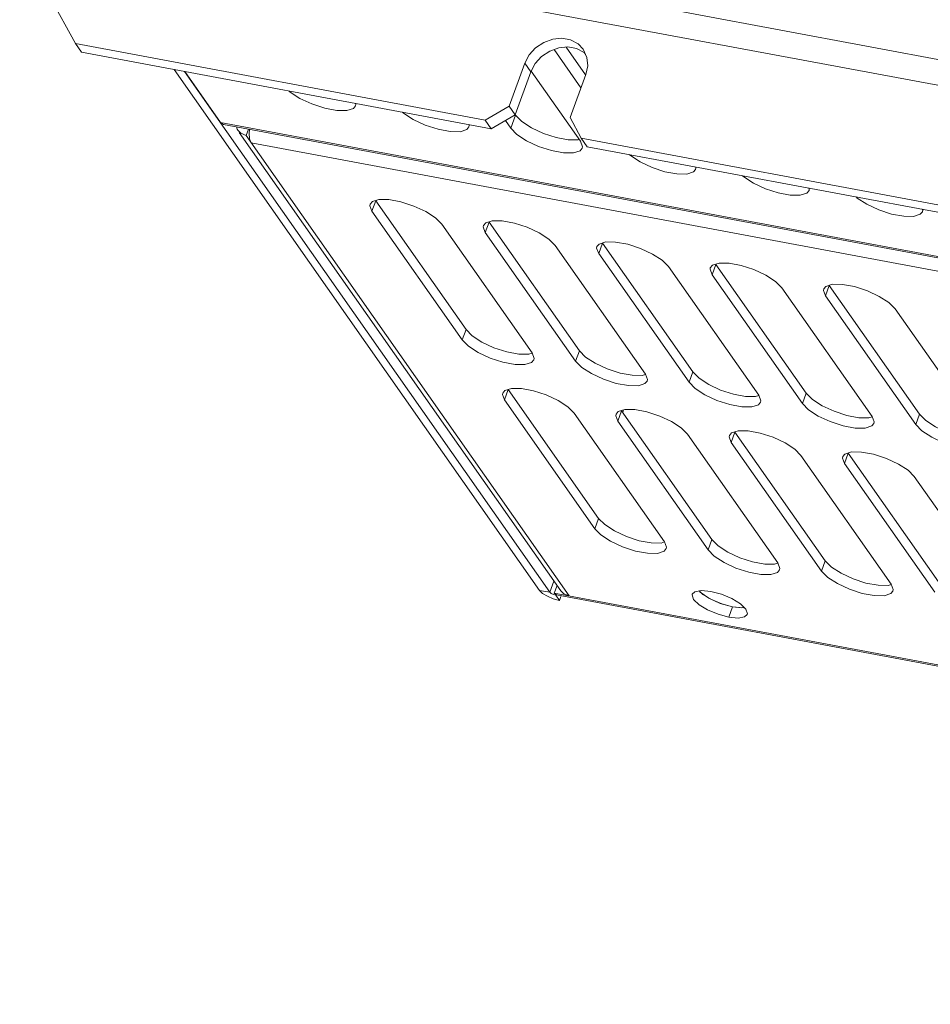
# Model space of a CAD drawing. Header units: millimetres. Extents: x -473 to 23648, y -382 to 1866.
# Tile 361 of 434: x 17274 to 17368, y 923 to 1024. Entities that reach past the tile are written whole.
import ezdxf

# ---------------------------------------------------------------- set-up
doc = ezdxf.new("R2010")
doc.units = ezdxf.units.MM
doc.header["$LTSCALE"] = 80
doc.layers.get('0').update_dxf_attribs({"linetype": 'CONTINUOUS'})

msp = doc.modelspace()

# ---------------------------------------------------------------- linework, layer by layer
at = {"linetype": 'Continuous', "lineweight": 0}
for p, q in [((17298.581, 1033.234), (17382.021, 1017.652)), ((17274.338, 1032.283), (17280.05, 1021.789)), ((17297.509, 1030.784), (17381.103, 1015.174)), ((17280.05, 1021.789), (17322.091, 1013.938)), ((17280.667, 1020.909), (17280.05, 1021.789)), ((17280.667, 1020.909), (17322.709, 1013.058)), ((17329.138, 1021.193), (17331.906, 1017.25)), ((17330.379, 1021.439), (17332.377, 1018.592)), ((17332.346, 1020.753), (17332.221, 1020.883)), ((17324.527, 1015.369), (17326.143, 1019.781)), ((17326.143, 1019.781), (17326.761, 1018.901)), ((17290.165, 1019.136), (17327.645, 965.743)), ((17291.239, 1018.935), (17328.718, 965.543)), ((17294.95, 1013.704), (17291.284, 1018.927)), ((17325.144, 1014.489), (17326.761, 1018.901)), ((17331.859, 1011.781), (17326.804, 1018.982)), ((17330.788, 1014.2), (17332.405, 1018.611)), ((17322.091, 1013.938), (17324.527, 1015.369)), ((17325.144, 1014.489), (17322.709, 1013.058)), ((17325.144, 1014.489), (17324.527, 1015.369)), ((17325.188, 1014.441), (17324.703, 1013.117)), ((17325.151, 1014.493), (17325.188, 1014.441)), ((17325.826, 1013.799), (17325.188, 1014.441)), ((17520.811, 971.526), (17294.95, 1013.704)), ((17294.95, 1013.704), (17295.229, 1013.503)), ((17295.229, 1013.503), (17520.976, 971.346)), ((17322.709, 1013.058), (17322.091, 1013.938)), ((17324.15, 1013.905), (17324.703, 1013.117)), ((17330.788, 1014.2), (17331.931, 1012.101)), ((17329.845, 965.698), (17296.864, 1012.681)), ((17297.552, 1012.377), (17297.789, 1013.025)), ((17297.552, 1012.377), (17330.686, 965.175)), ((17297.907, 1013.003), (17297.867, 1012.598)), ((17297.867, 1012.598), (17297.918, 1012.03)), ((17297.918, 1012.03), (17298.077, 1011.629)), ((17298.077, 1011.629), (17520.092, 970.17)), ((17331.624, 1011.915), (17330.603, 1011.924)), ((17331.739, 1011.951), (17331.624, 1011.915)), ((17331.859, 1011.781), (17332.065, 1011.219)), ((17331.931, 1012.101), (17438.376, 992.223)), ((17332.548, 1011.221), (17331.931, 1012.101)), ((17332.065, 1011.219), (17332.036, 1011.074)), ((17332.548, 1011.221), (17438.993, 991.343)), ((17310.285, 1005.322), (17310.256, 1005.176)), ((17310.506, 1005.59), (17310.285, 1005.322)), ((17310.851, 1005.674), (17310.463, 1004.615)), ((17320.115, 992.477), (17310.851, 1005.674)), ((17310.256, 1005.176), (17310.463, 1004.615)), ((17319.727, 991.418), (17310.463, 1004.615)), ((17317.619, 1003.279), (17326.883, 990.081)), ((17322.134, 1003.418), (17321.914, 1003.15)), ((17322.479, 1003.502), (17322.091, 1002.443)), ((17331.743, 990.305), (17322.479, 1003.502)), ((17321.914, 1003.15), (17321.884, 1003.005)), ((17321.884, 1003.005), (17322.091, 1002.443)), ((17331.355, 989.246), (17322.091, 1002.443)), ((17334.107, 1001.331), (17333.72, 1000.272)), ((17343.371, 988.134), (17334.107, 1001.331)), ((17329.247, 1001.107), (17338.511, 987.91)), ((17333.542, 1000.979), (17333.513, 1000.833)), ((17333.513, 1000.833), (17333.72, 1000.272)), ((17333.763, 1001.247), (17333.542, 1000.979)), ((17342.984, 987.075), (17333.72, 1000.272)), ((17340.876, 998.936), (17350.139, 985.738)), ((17345.171, 998.807), (17345.141, 998.662)), ((17345.141, 998.662), (17345.348, 998.1)), ((17345.391, 999.075), (17345.171, 998.807)), ((17345.736, 999.159), (17345.348, 998.1)), ((17355, 985.962), (17345.736, 999.159)), ((17354.612, 984.903), (17345.348, 998.1)), ((17352.504, 996.764), (17361.768, 983.567)), ((17356.799, 996.636), (17356.77, 996.49)), ((17356.77, 996.49), (17356.976, 995.929)), ((17357.02, 996.904), (17356.799, 996.636)), ((17357.364, 996.988), (17356.976, 995.929)), ((17366.628, 983.79), (17357.364, 996.988)), ((17366.24, 982.732), (17356.976, 995.929)), ((17364.132, 994.592), (17373.396, 981.395)), ((17320.115, 992.477), (17319.727, 991.418)), ((17320.115, 992.477), (17320.753, 991.834)), ((17331.743, 990.305), (17331.355, 989.246)), ((17331.743, 990.305), (17332.381, 989.663)), ((17343.371, 988.134), (17342.984, 987.075)), ((17343.371, 988.134), (17344.01, 987.491)), ((17324.093, 986.234), (17323.873, 985.966)), ((17324.438, 986.318), (17324.05, 985.259)), ((17333.702, 973.121), (17324.438, 986.318)), ((17323.873, 985.966), (17323.843, 985.821)), ((17323.843, 985.821), (17324.05, 985.259)), ((17333.314, 972.062), (17324.05, 985.259)), ((17355, 985.962), (17354.612, 984.903)), ((17355, 985.962), (17355.638, 985.32)), ((17336.066, 984.146), (17335.678, 983.087)), ((17345.33, 970.949), (17336.066, 984.146)), ((17336.185, 983.977), (17336.282, 984.241)), ((17331.206, 983.923), (17340.47, 970.725)), ((17335.501, 983.794), (17335.472, 983.649)), ((17335.472, 983.649), (17335.678, 983.087)), ((17335.721, 984.062), (17335.501, 983.794)), ((17366.628, 983.79), (17366.24, 982.732)), ((17366.628, 983.79), (17367.267, 983.148)), ((17344.942, 969.89), (17335.678, 983.087)), ((17342.834, 981.751), (17352.098, 968.554)), ((17347.13, 981.623), (17347.1, 981.477)), ((17347.1, 981.477), (17347.307, 980.916)), ((17347.35, 981.891), (17347.13, 981.623)), ((17347.695, 981.975), (17347.307, 980.916)), ((17356.959, 968.778), (17347.695, 981.975)), ((17356.571, 967.719), (17347.307, 980.916)), ((17354.463, 979.58), (17363.727, 966.382)), ((17358.758, 979.451), (17358.728, 979.306)), ((17358.728, 979.306), (17358.935, 978.744)), ((17358.978, 979.719), (17358.758, 979.451)), ((17359.323, 979.803), (17358.935, 978.744)), ((17368.587, 966.606), (17359.323, 979.803)), ((17368.199, 965.547), (17358.935, 978.744)), ((17366.091, 977.408), (17375.355, 964.211)), ((17333.702, 973.121), (17333.314, 972.062)), ((17333.702, 973.121), (17334.34, 972.479)), ((17345.33, 970.949), (17344.942, 969.89)), ((17345.33, 970.949), (17345.968, 970.307)), ((17356.959, 968.778), (17356.571, 967.719)), ((17356.959, 968.778), (17357.597, 968.135)), ((17329.132, 966.672), (17328.718, 965.543)), ((17329.166, 965.459), (17329.456, 966.252)), ((17328.718, 965.543), (17327.645, 965.743)), ((17328.462, 965.131), (17329.069, 964.877)), ((17329.076, 965.31), (17329.32, 965.239)), ((17554.222, 923.432), (17329.166, 965.459)), ((17329.166, 965.459), (17329.403, 965.288)), ((17329.373, 965.383), (17329.32, 965.239)), ((17329.32, 965.239), (17329.691, 964.711)), ((17329.403, 965.288), (17554.199, 923.309)), ((17329.843, 965.127), (17329.691, 964.711)), ((17329.844, 965.7), (17330.146, 965.398)), ((17330.146, 965.398), (17330.686, 965.175)), ((17344.023, 965.697), (17344.113, 965.57)), ((17344.398, 965.333), (17344.034, 965.687)), ((17344.113, 965.57), (17345.002, 964.944)), ((17345.28, 964.796), (17344.398, 965.333)), ((17345.002, 964.944), (17346.193, 964.403)), ((17345.208, 965.636), (17346.306, 965.344)), ((17346.306, 965.344), (17347.377, 964.895)), ((17329.069, 964.877), (17329.691, 964.711)), ((17346.352, 964.348), (17345.28, 964.796)), ((17346.193, 964.403), (17347.449, 964.055)), ((17347.449, 964.055), (17346.352, 964.348)), ((17347.449, 964.055), (17347.061, 962.996)), ((17347.377, 964.895), (17348.259, 964.358)), ((17348.405, 963.964), (17347.449, 964.055)), ((17348.624, 964.004), (17348.405, 963.964)), ((17347.061, 962.996), (17345.964, 963.289)), ((17348.017, 962.905), (17347.061, 962.996)), ((17348.968, 963.348), (17348.951, 963.285))]:
    msp.add_line(p, q, dxfattribs=at)
for points in [[(17332.139, 1021.206), (17331.604, 1021.762), (17330.839, 1022.17), (17329.948, 1022.336), (17329.003, 1022.248), (17328.079, 1021.913), (17327.252, 1021.358), (17326.589, 1020.627), (17326.143, 1019.781)], [(17332.221, 1020.883), (17331.457, 1021.29), (17330.566, 1021.456), (17329.62, 1021.368), (17328.696, 1021.033), (17327.869, 1020.478), (17327.206, 1019.747), (17326.761, 1018.901)], [(17332.405, 1018.611), (17332.597, 1019.505), (17332.519, 1020.374), (17332.139, 1021.206)], [(17308.779, 1015.417), (17308.559, 1015.149), (17307.882, 1014.934), (17306.861, 1014.943), (17305.619, 1015.175), (17304.304, 1015.602), (17303.077, 1016.173), (17302.084, 1016.818), (17301.972, 1016.931)], [(17308.772, 1015.661), (17308.808, 1015.562), (17308.779, 1015.417)], [(17320.407, 1013.246), (17320.187, 1012.978), (17319.511, 1012.763), (17318.49, 1012.772), (17317.247, 1013.004), (17315.933, 1013.431), (17314.705, 1014.001), (17313.712, 1014.647), (17313.6, 1014.759)], [(17320.401, 1013.489), (17320.437, 1013.391), (17320.407, 1013.246)], [(17330.603, 1011.924), (17329.361, 1012.156), (17328.046, 1012.583), (17326.819, 1013.153), (17325.826, 1013.799)], [(17296.573, 1013.252), (17296.638, 1013.017), (17296.71, 1012.902)], [(17296.71, 1012.902), (17297.012, 1012.6), (17297.552, 1012.377)], [(17332.036, 1011.074), (17331.815, 1010.806), (17331.139, 1010.591), (17330.118, 1010.6), (17328.876, 1010.832), (17327.561, 1011.259), (17326.334, 1011.83), (17325.341, 1012.475), (17324.703, 1013.117)], [(17343.664, 1008.902), (17343.444, 1008.635), (17342.768, 1008.42), (17341.747, 1008.429), (17340.504, 1008.661), (17339.19, 1009.088), (17337.962, 1009.658), (17336.969, 1010.304), (17336.857, 1010.416)], [(17343.657, 1009.146), (17343.694, 1009.048), (17343.664, 1008.902)], [(17355.293, 1006.731), (17355.072, 1006.463), (17354.396, 1006.248), (17353.375, 1006.257), (17352.133, 1006.489), (17350.818, 1006.916), (17349.591, 1007.487), (17348.598, 1008.132), (17348.486, 1008.245)], [(17355.286, 1006.975), (17355.322, 1006.876), (17355.293, 1006.731)], [(17317.619, 1003.279), (17316.98, 1003.921), (17315.988, 1004.566), (17314.76, 1005.137), (17313.445, 1005.564), (17312.203, 1005.796), (17311.182, 1005.805), (17310.506, 1005.59)], [(17366.921, 1004.559), (17366.701, 1004.292), (17366.025, 1004.076), (17365.004, 1004.086), (17363.761, 1004.318), (17362.447, 1004.745), (17361.219, 1005.315), (17360.226, 1005.96), (17360.114, 1006.073)], [(17366.914, 1004.803), (17366.951, 1004.705), (17366.921, 1004.559)], [(17329.247, 1001.107), (17328.609, 1001.749), (17327.616, 1002.394), (17326.388, 1002.965), (17325.074, 1003.392), (17323.831, 1003.624), (17322.81, 1003.633), (17322.134, 1003.418)], [(17340.876, 998.936), (17340.237, 999.578), (17339.244, 1000.223), (17338.017, 1000.794), (17336.702, 1001.221), (17335.46, 1001.453), (17334.439, 1001.462), (17333.763, 1001.247)], [(17352.504, 996.764), (17351.866, 997.406), (17350.873, 998.051), (17349.645, 998.622), (17348.331, 999.049), (17347.088, 999.281), (17346.067, 999.29), (17345.391, 999.075)], [(17364.132, 994.592), (17363.494, 995.235), (17362.501, 995.88), (17361.274, 996.45), (17359.959, 996.878), (17358.717, 997.11), (17357.696, 997.119), (17357.02, 996.904)], [(17319.727, 991.418), (17320.365, 990.776), (17321.358, 990.13), (17322.585, 989.56), (17323.9, 989.133), (17325.142, 988.901), (17326.163, 988.892)], [(17320.753, 991.834), (17321.746, 991.189), (17322.973, 990.619), (17324.288, 990.192), (17325.53, 989.959)], [(17325.53, 989.959), (17326.551, 989.95), (17326.891, 990.059)], [(17326.163, 988.892), (17326.839, 989.107), (17327.06, 989.375)], [(17327.06, 989.375), (17327.089, 989.52), (17326.883, 990.081)], [(17331.355, 989.246), (17331.993, 988.604), (17332.986, 987.959), (17334.214, 987.388), (17335.528, 986.961), (17336.771, 986.729), (17337.792, 986.72)], [(17332.381, 989.663), (17333.374, 989.018), (17334.602, 988.447), (17335.916, 988.02), (17337.159, 987.788)], [(17337.159, 987.788), (17338.18, 987.779), (17338.519, 987.887)], [(17337.792, 986.72), (17338.468, 986.935), (17338.688, 987.203)], [(17338.688, 987.203), (17338.718, 987.348), (17338.511, 987.91)], [(17344.01, 987.491), (17345.003, 986.846), (17346.23, 986.276), (17347.545, 985.848), (17348.787, 985.616)], [(17331.206, 983.923), (17330.567, 984.565), (17329.575, 985.21), (17328.347, 985.781), (17327.033, 986.208), (17325.79, 986.44), (17324.769, 986.449), (17324.093, 986.234)], [(17342.984, 987.075), (17343.622, 986.433), (17344.615, 985.787), (17345.842, 985.217), (17347.157, 984.79), (17348.399, 984.558), (17349.42, 984.549)], [(17348.787, 985.616), (17349.808, 985.607), (17350.148, 985.715)], [(17350.317, 985.032), (17350.346, 985.177), (17350.139, 985.738)], [(17355.638, 985.32), (17356.631, 984.675), (17357.859, 984.104), (17359.173, 983.677), (17360.416, 983.445)], [(17342.834, 981.751), (17342.196, 982.393), (17341.203, 983.039), (17339.975, 983.609), (17338.661, 984.036), (17337.418, 984.268), (17336.398, 984.277), (17335.721, 984.062)], [(17349.42, 984.549), (17350.096, 984.764), (17350.317, 985.032)], [(17354.612, 984.903), (17355.25, 984.261), (17356.243, 983.616), (17357.471, 983.045), (17358.785, 982.618), (17360.028, 982.386), (17361.049, 982.377)], [(17360.416, 983.445), (17361.437, 983.436), (17361.776, 983.544)], [(17361.945, 982.86), (17361.975, 983.005), (17361.768, 983.567)], [(17367.267, 983.148), (17368.259, 982.503), (17369.487, 981.932), (17370.802, 981.505), (17372.044, 981.273)], [(17354.463, 979.58), (17353.824, 980.222), (17352.832, 980.867), (17351.604, 981.438), (17350.29, 981.865), (17349.047, 982.097), (17348.026, 982.106), (17347.35, 981.891)], [(17361.049, 982.377), (17361.725, 982.592), (17361.945, 982.86)], [(17366.24, 982.732), (17366.879, 982.089), (17367.872, 981.444), (17369.099, 980.874), (17370.414, 980.447), (17371.656, 980.215), (17372.677, 980.205)], [(17366.091, 977.408), (17365.453, 978.05), (17364.46, 978.695), (17363.232, 979.266), (17361.918, 979.693), (17360.675, 979.925), (17359.654, 979.934), (17358.978, 979.719)], [(17333.314, 972.062), (17333.952, 971.42), (17334.945, 970.774), (17336.172, 970.204), (17337.487, 969.777), (17338.729, 969.545), (17339.75, 969.536)], [(17334.34, 972.479), (17335.333, 971.833), (17336.56, 971.263), (17337.875, 970.836), (17339.117, 970.604)], [(17339.117, 970.604), (17340.138, 970.595), (17340.478, 970.703)], [(17339.75, 969.536), (17340.427, 969.751), (17340.647, 970.019)], [(17340.647, 970.019), (17340.676, 970.164), (17340.47, 970.725)], [(17345.968, 970.307), (17346.961, 969.662), (17348.189, 969.091), (17349.503, 968.664), (17350.746, 968.432)], [(17344.942, 969.89), (17345.58, 969.248), (17346.573, 968.603), (17347.801, 968.032), (17349.115, 967.605), (17350.358, 967.373), (17351.379, 967.364)], [(17350.746, 968.432), (17351.767, 968.423), (17352.107, 968.531)], [(17352.275, 967.847), (17352.305, 967.992), (17352.098, 968.554)], [(17357.597, 968.135), (17358.59, 967.49), (17359.817, 966.92), (17361.132, 966.493), (17362.374, 966.26)], [(17351.379, 967.364), (17352.055, 967.579), (17352.275, 967.847)], [(17356.571, 967.719), (17357.209, 967.077), (17358.202, 966.431), (17359.429, 965.861), (17360.744, 965.434), (17361.986, 965.202), (17363.007, 965.193)], [(17362.374, 966.26), (17363.395, 966.251), (17363.735, 966.36)], [(17363.904, 965.676), (17363.933, 965.821), (17363.727, 966.382)], [(17327.645, 965.743), (17327.962, 965.435), (17328.462, 965.131)], [(17328.718, 965.543), (17328.856, 965.422), (17329.076, 965.31)], [(17345.964, 963.289), (17344.892, 963.737), (17344.01, 964.274), (17343.451, 964.817), (17343.301, 965.284), (17343.318, 965.347)], [(17343.318, 965.347), (17343.582, 965.604), (17344.252, 965.727), (17345.208, 965.636)], [(17363.007, 965.193), (17363.684, 965.408), (17363.904, 965.676)], [(17347.449, 964.055), (17348.522, 963.969), (17348.629, 963.999)], [(17348.259, 964.358), (17348.818, 963.815), (17348.968, 963.348)], [(17348.951, 963.285), (17348.687, 963.029), (17348.017, 962.905)]]:
    msp.add_lwpolyline(points, dxfattribs=at)

doc.saveas('drawing.dxf')
